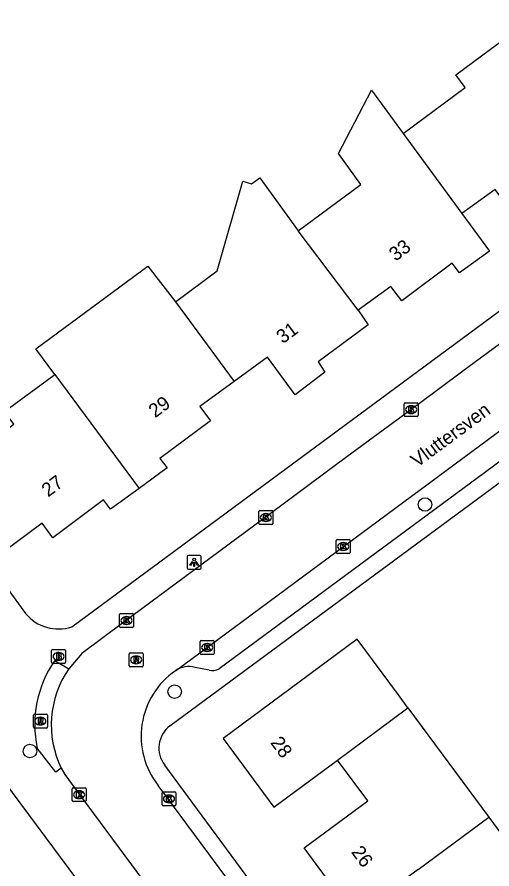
# Model space of a CAD drawing. Extents: x 163427 to 164190, y 380331 to 381641.
# Drawn here: x 163745 to 163779.2, y 381284.8 to 381346.3 of the extents above; entities that cross this region are included whole.
import ezdxf

# ---------------------------------------------------------------- set-up
doc = ezdxf.new("R2010")
doc.units = 0
for name, color, linetype in [('IMGEO_Boom', 7, 'Continuous'), ('IMGEO_Brandkraan', 7, 'Continuous'), ('IMGEO_Kolk', 7, 'Continuous'), ('IMGEO_Lichtpunt', 7, 'Continuous'), ('IMGEO_Openbare_ruimte_label', 7, 'Continuous'), ('IMGEO_Pand', 7, 'Continuous'), ('IMGEO_Pand_nummerreeks', 7, 'Continuous'), ('IMGEO_Rijbaan_lokaal_open', 7, 'Continuous'), ('IMGEO_Rioolput', 7, 'Continuous'), ('IMGEO_Voetpad_open', 7, 'Continuous')]:
    doc.layers.add(name, color=color, linetype=linetype)

msp = doc.modelspace()

# ---------------------------------------------------------------- linework, layer by layer
at = {"layer": 'IMGEO_Boom'}
for centre in [(163774.402, 381311.132), (163756.345, 381297.628), (163745.919, 381293.343)]:
    msp.add_circle(centre, 0.489, dxfattribs=at)
at = {"layer": 'IMGEO_Brandkraan'}
for p, q in [((163747.481, 381299.746), (163747.481, 381300.598)), ((163747.556, 381300.672), (163748.408, 381300.672)), ((163747.969, 381300.452), (163747.994, 381300.452)), ((163748.482, 381300.598), (163748.482, 381299.746)), ((163747.992, 381299.892), (163747.967, 381299.892)), ((163748.408, 381299.672), (163747.556, 381299.672))]:
    msp.add_line(p, q, dxfattribs=at)
for points in [[(163747.481, 381299.746), (163747.481, 381300.598)], [(163747.556, 381300.672), (163748.408, 381300.672)], [(163748.482, 381300.598), (163748.482, 381299.746)], [(163747.829, 381300.372), (163747.829, 381299.972), (163748.042, 381299.972)], [(163748.06, 381300.372), (163747.829, 381300.372)], [(163748.008, 381300.291), (163747.954, 381300.291), (163747.954, 381300.215)], [(163747.954, 381300.215), (163748.007, 381300.215)], [(163748.016, 381300.139), (163747.954, 381300.139), (163747.954, 381300.058)], [(163747.954, 381300.058), (163748.016, 381300.058)], [(163748.408, 381299.672), (163747.556, 381299.672)]]:
    msp.add_lwpolyline(points, dxfattribs=at)
for centre, radius, start, end in [((163747.558, 381300.596), 0.0765, 91.55205, 178.44795), ((163747.558, 381300.596), 0.0765, 91.55205, 178.44795), ((163748.406, 381300.596), 0.0765, 1.55205, 88.44795), ((163748.406, 381300.596), 0.0765, 1.55205, 88.44795), ((163748.009, 381300.253), 0.0379, 267.82845, 90.93552), ((163748.017, 381300.098), 0.0404, 269.87594, 90.50774), ((163748.048, 381300.223), 0.251, 268.66757, 293.53466), ((163748.064, 381300.227), 0.145, 59.4692, 91.53667), ((163748.089, 381300.274), 0.0922, 285.51372, 58.15012), ((163748.094, 381300.082), 0.105, 301.31148, 78.98903), ((163747.558, 381299.748), 0.0765, 181.55205, 268.44795), ((163747.558, 381299.748), 0.0765, 181.55205, 268.44795), ((163748.406, 381299.748), 0.0765, 271.55205, 358.44795), ((163748.406, 381299.748), 0.0765, 271.55205, 358.44795)]:
    msp.add_arc(centre, radius, start, end, dxfattribs=at)
for centre, major_axis, ratio, start_param, end_param in [((163747.968, 381300.172), (-0.387, 0.002), 0.722429, 4.712389, 7.853982), ((163747.993, 381300.172), (-0.39, 0.002), 0.717154, 1.570796, 4.712389)]:
    msp.add_ellipse(centre, major_axis=major_axis, ratio=ratio, start_param=start_param, end_param=end_param, dxfattribs=at)
at = {"layer": 'IMGEO_Kolk'}
for p, q in [((163772.906, 381317.552), (163772.906, 381318.404)), ((163772.981, 381318.478), (163773.833, 381318.478)), ((163773.394, 381318.258), (163773.419, 381318.258)), ((163773.907, 381318.404), (163773.907, 381317.552)), ((163773.417, 381317.698), (163773.392, 381317.698)), ((163773.833, 381317.478), (163772.981, 381317.478)), ((163762.427, 381309.766), (163762.427, 381310.618)), ((163762.502, 381310.692), (163763.354, 381310.692)), ((163762.915, 381310.472), (163762.94, 381310.472)), ((163763.428, 381310.618), (163763.428, 381309.766)), ((163763.354, 381309.692), (163762.502, 381309.692)), ((163762.938, 381309.912), (163762.913, 381309.912)), ((163768.001, 381307.679), (163768.001, 381308.531)), ((163768.076, 381308.605), (163768.928, 381308.605)), ((163769.002, 381308.531), (163769.002, 381307.679)), ((163768.512, 381307.825), (163768.487, 381307.825)), ((163768.489, 381308.385), (163768.514, 381308.385)), ((163768.928, 381307.605), (163768.076, 381307.605)), ((163752.379, 381302.338), (163752.379, 381303.19)), ((163752.454, 381303.264), (163753.306, 381303.264)), ((163752.867, 381303.044), (163752.892, 381303.044)), ((163753.38, 381303.19), (163753.38, 381302.338)), ((163753.306, 381302.264), (163752.454, 381302.264)), ((163752.89, 381302.484), (163752.865, 381302.484)), ((163758.195, 381300.386), (163758.195, 381301.238)), ((163758.27, 381301.312), (163759.122, 381301.312)), ((163758.683, 381301.092), (163758.708, 381301.092)), ((163759.196, 381301.238), (163759.196, 381300.386)), ((163758.706, 381300.532), (163758.681, 381300.532)), ((163759.122, 381300.312), (163758.27, 381300.312)), ((163748.961, 381289.768), (163748.961, 381290.62)), ((163749.036, 381290.694), (163749.888, 381290.694)), ((163749.962, 381290.62), (163749.962, 381289.768)), ((163749.449, 381290.474), (163749.474, 381290.474)), ((163755.441, 381289.465), (163755.441, 381290.317)), ((163755.516, 381290.391), (163756.368, 381290.391)), ((163755.929, 381290.171), (163755.954, 381290.171)), ((163756.442, 381290.317), (163756.442, 381289.465)), ((163749.888, 381289.694), (163749.036, 381289.694)), ((163749.472, 381289.914), (163749.447, 381289.914)), ((163756.368, 381289.391), (163755.516, 381289.391)), ((163755.952, 381289.611), (163755.927, 381289.611))]:
    msp.add_line(p, q, dxfattribs=at)
for points in [[(163772.906, 381317.552), (163772.906, 381318.404)], [(163772.981, 381318.478), (163773.833, 381318.478)], [(163773.907, 381318.404), (163773.907, 381317.552)], [(163773.227, 381318.178), (163773.35, 381318.178), (163773.35, 381318.027), (163773.48, 381318.178), (163773.644, 381318.178), (163773.498, 381318.027), (163773.651, 381317.778), (163773.499, 381317.778), (163773.414, 381317.942), (163773.35, 381317.875), (163773.35, 381317.778), (163773.227, 381317.778), (163773.227, 381318.178)], [(163773.833, 381317.478), (163772.981, 381317.478)], [(163762.427, 381309.766), (163762.427, 381310.618)], [(163762.502, 381310.692), (163763.354, 381310.692)], [(163762.748, 381310.392), (163762.871, 381310.392), (163762.871, 381310.241), (163763.001, 381310.392), (163763.165, 381310.392), (163763.019, 381310.241), (163763.172, 381309.992), (163763.02, 381309.992), (163762.935, 381310.156), (163762.871, 381310.089), (163762.871, 381309.992), (163762.748, 381309.992), (163762.748, 381310.392)], [(163763.428, 381310.618), (163763.428, 381309.766)], [(163763.354, 381309.692), (163762.502, 381309.692)], [(163768.001, 381307.679), (163768.001, 381308.531)], [(163768.076, 381308.605), (163768.928, 381308.605)], [(163769.002, 381308.531), (163769.002, 381307.679)], [(163768.322, 381308.305), (163768.445, 381308.305), (163768.445, 381308.154), (163768.575, 381308.305), (163768.739, 381308.305), (163768.593, 381308.154), (163768.746, 381307.905), (163768.594, 381307.905), (163768.509, 381308.069), (163768.445, 381308.002), (163768.445, 381307.905), (163768.322, 381307.905), (163768.322, 381308.305)], [(163768.928, 381307.605), (163768.076, 381307.605)], [(163752.379, 381302.338), (163752.379, 381303.19)], [(163752.454, 381303.264), (163753.306, 381303.264)], [(163752.7, 381302.964), (163752.823, 381302.964), (163752.823, 381302.813), (163752.953, 381302.964), (163753.117, 381302.964), (163752.971, 381302.813), (163753.124, 381302.564), (163752.972, 381302.564), (163752.887, 381302.728), (163752.823, 381302.661), (163752.823, 381302.564), (163752.7, 381302.564), (163752.7, 381302.964)], [(163753.38, 381303.19), (163753.38, 381302.338)], [(163753.306, 381302.264), (163752.454, 381302.264)], [(163758.195, 381300.386), (163758.195, 381301.238)], [(163758.27, 381301.312), (163759.122, 381301.312)], [(163759.196, 381301.238), (163759.196, 381300.386)], [(163758.516, 381301.012), (163758.639, 381301.012), (163758.639, 381300.861), (163758.769, 381301.012), (163758.933, 381301.012), (163758.787, 381300.861), (163758.94, 381300.612), (163758.788, 381300.612), (163758.703, 381300.776), (163758.639, 381300.709), (163758.639, 381300.612), (163758.516, 381300.612), (163758.516, 381301.012)], [(163759.122, 381300.312), (163758.27, 381300.312)], [(163748.961, 381289.768), (163748.961, 381290.62)], [(163749.036, 381290.694), (163749.888, 381290.694)], [(163749.962, 381290.62), (163749.962, 381289.768)], [(163749.282, 381290.394), (163749.405, 381290.394), (163749.405, 381290.243), (163749.535, 381290.394), (163749.699, 381290.394), (163749.553, 381290.243), (163749.706, 381289.994), (163749.554, 381289.994), (163749.469, 381290.158), (163749.405, 381290.091), (163749.405, 381289.994), (163749.282, 381289.994), (163749.282, 381290.394)], [(163755.441, 381289.465), (163755.441, 381290.317)], [(163755.516, 381290.391), (163756.368, 381290.391)], [(163755.762, 381290.091), (163755.885, 381290.091), (163755.885, 381289.94), (163756.015, 381290.091), (163756.179, 381290.091), (163756.033, 381289.94), (163756.186, 381289.691), (163756.034, 381289.691), (163755.949, 381289.855), (163755.885, 381289.788), (163755.885, 381289.691), (163755.762, 381289.691), (163755.762, 381290.091)], [(163756.442, 381290.317), (163756.442, 381289.465)], [(163749.888, 381289.694), (163749.036, 381289.694)], [(163756.368, 381289.391), (163755.516, 381289.391)]]:
    msp.add_lwpolyline(points, dxfattribs=at)
for centre, start, end in [((163772.983, 381318.402), 91.55205, 178.44795), ((163772.983, 381318.402), 91.55205, 178.44795), ((163773.831, 381318.402), 1.55205, 88.44795), ((163773.831, 381318.402), 1.55205, 88.44795), ((163772.983, 381317.554), 181.55205, 268.44795), ((163772.983, 381317.554), 181.55205, 268.44795), ((163773.831, 381317.554), 271.55205, 358.44795), ((163773.831, 381317.554), 271.55205, 358.44795), ((163762.504, 381310.616), 91.55205, 178.44795), ((163762.504, 381310.616), 91.55205, 178.44795), ((163763.352, 381310.616), 1.55205, 88.44795), ((163763.352, 381310.616), 1.55205, 88.44795), ((163762.504, 381309.768), 181.55205, 268.44795), ((163762.504, 381309.768), 181.55205, 268.44795), ((163763.352, 381309.768), 271.55205, 358.44795), ((163763.352, 381309.768), 271.55205, 358.44795), ((163768.078, 381308.529), 91.55205, 178.44795), ((163768.078, 381308.529), 91.55205, 178.44795), ((163768.926, 381308.529), 1.55205, 88.44795), ((163768.926, 381308.529), 1.55205, 88.44795), ((163768.078, 381307.681), 181.55205, 268.44795), ((163768.078, 381307.681), 181.55205, 268.44795), ((163768.926, 381307.681), 271.55205, 358.44795), ((163768.926, 381307.681), 271.55205, 358.44795), ((163752.456, 381303.188), 91.55205, 178.44795), ((163752.456, 381303.188), 91.55205, 178.44795), ((163753.304, 381303.188), 1.55205, 88.44795), ((163753.304, 381303.188), 1.55205, 88.44795), ((163752.456, 381302.34), 181.55205, 268.44795), ((163752.456, 381302.34), 181.55205, 268.44795), ((163753.304, 381302.34), 271.55205, 358.44795), ((163753.304, 381302.34), 271.55205, 358.44795), ((163758.272, 381301.236), 91.55205, 178.44795), ((163758.272, 381301.236), 91.55205, 178.44795), ((163759.12, 381301.236), 1.55205, 88.44795), ((163759.12, 381301.236), 1.55205, 88.44795), ((163758.272, 381300.388), 181.55205, 268.44795), ((163758.272, 381300.388), 181.55205, 268.44795), ((163759.12, 381300.388), 271.55205, 358.44795), ((163759.12, 381300.388), 271.55205, 358.44795), ((163749.038, 381290.618), 91.55205, 178.44795), ((163749.038, 381290.618), 91.55205, 178.44795), ((163749.886, 381290.618), 1.55205, 88.44795), ((163749.886, 381290.618), 1.55205, 88.44795), ((163755.518, 381290.315), 91.55205, 178.44795), ((163755.518, 381290.315), 91.55205, 178.44795), ((163756.366, 381290.315), 1.55205, 88.44795), ((163756.366, 381290.315), 1.55205, 88.44795), ((163749.038, 381289.77), 181.55205, 268.44795), ((163749.038, 381289.77), 181.55205, 268.44795), ((163749.886, 381289.77), 271.55205, 358.44795), ((163749.886, 381289.77), 271.55205, 358.44795), ((163755.518, 381289.467), 181.55205, 268.44795), ((163755.518, 381289.467), 181.55205, 268.44795), ((163756.366, 381289.467), 271.55205, 358.44795), ((163756.366, 381289.467), 271.55205, 358.44795)]:
    msp.add_arc(centre, 0.0765, start, end, dxfattribs=at)
for centre, major_axis, ratio, start_param, end_param in [((163773.393, 381317.978), (-0.387, 0.002), 0.722429, 4.712389, 7.853982), ((163773.418, 381317.978), (-0.39, 0.002), 0.717154, 1.570796, 4.712389), ((163762.914, 381310.192), (-0.387, 0.002), 0.722429, 4.712389, 7.853982), ((163762.939, 381310.192), (-0.39, 0.002), 0.717154, 1.570796, 4.712389), ((163768.488, 381308.105), (-0.387, 0.002), 0.722429, 4.712389, 7.853982), ((163768.513, 381308.105), (-0.39, 0.002), 0.717154, 1.570796, 4.712389), ((163752.866, 381302.764), (-0.387, 0.002), 0.722429, 4.712389, 7.853982), ((163752.891, 381302.764), (-0.39, 0.002), 0.717154, 1.570796, 4.712389), ((163758.682, 381300.812), (-0.387, 0.002), 0.722429, 4.712389, 7.853982), ((163758.707, 381300.812), (-0.39, 0.002), 0.717154, 1.570796, 4.712389), ((163749.448, 381290.194), (-0.387, 0.002), 0.722429, 4.712389, 7.853982), ((163749.473, 381290.194), (-0.39, 0.002), 0.717154, 1.570796, 4.712389), ((163755.928, 381289.891), (-0.387, 0.002), 0.722429, 4.712389, 7.853982), ((163755.953, 381289.891), (-0.39, 0.002), 0.717154, 1.570796, 4.712389)]:
    msp.add_ellipse(centre, major_axis=major_axis, ratio=ratio, start_param=start_param, end_param=end_param, dxfattribs=at)
at = {"layer": 'IMGEO_Lichtpunt'}
for p, q in [((163757.258, 381307.359), (163757.258, 381306.552)), ((163757.258, 381307.359), (163757.258, 381306.552)), ((163758.16, 381307.454), (163757.352, 381307.454)), ((163758.16, 381307.454), (163757.352, 381307.454)), ((163758.254, 381306.552), (163758.254, 381307.359)), ((163758.254, 381306.552), (163758.254, 381307.359)), ((163757.352, 381306.458), (163758.16, 381306.458)), ((163757.352, 381306.458), (163758.16, 381306.458))]:
    msp.add_line(p, q, dxfattribs=at)
for points in [[(163757.632, 381307.023), (163757.671, 381306.995), (163757.483, 381306.733), (163757.445, 381306.76), (163757.632, 381307.023)], [(163757.734, 381306.975), (163757.781, 381306.975), (163757.781, 381306.653), (163757.734, 381306.653), (163757.734, 381306.975)], [(163757.844, 381306.995), (163757.882, 381307.022), (163758.069, 381306.76), (163758.03, 381306.732), (163757.844, 381306.995)]]:
    msp.add_lwpolyline(points, dxfattribs=at)
msp.add_circle((163757.757, 381307.157), 0.0994, dxfattribs=at)
for centre, start, end in [((163757.352, 381307.359), 90, 180), ((163757.352, 381307.359), 90, 180), ((163758.16, 381307.359), 0, 90), ((163758.16, 381307.359), 0, 90), ((163757.352, 381306.552), 180, 270), ((163757.352, 381306.552), 180, 270), ((163758.16, 381306.552), 270, 0), ((163758.16, 381306.552), 270, 360)]:
    msp.add_arc(centre, 0.0946, start, end, dxfattribs=at)
at = {"layer": 'IMGEO_Pand'}
for points in [[(163772.822, 381337.902), (163777.298, 381341.215), (163776.622, 381342.131), (163780.336, 381344.88)], [(163765.257, 381330.885), (163769.779, 381334.233), (163768.152, 381336.451), (163770.531, 381341.026), (163772.822, 381337.902)], [(163784.535, 381339.216), (163786.506, 381336.459), (163784.363, 381334.862), (163783.862, 381335.565), (163780.204, 381332.844), (163779.452, 381333.872), (163777.063, 381332.12)], [(163772.822, 381337.902), (163777.063, 381332.12)], [(163756.406, 381325.749), (163759.424, 381327.984), (163761.274, 381334.469), (163761.883, 381334.26), (163762.493, 381334.701), (163765.257, 381330.885)], [(163777.063, 381332.12), (163779.044, 381329.421), (163776.884, 381327.839), (163776.363, 381328.543), (163772.728, 381325.836), (163771.947, 381326.865), (163769.576, 381325.156)], [(163769.576, 381325.156), (163765.257, 381330.885)], [(163747.706, 381320.506), (163746.336, 381322.354), (163754.409, 381328.33), (163756.406, 381325.749)], [(163756.406, 381325.749), (163760.639, 381320.005)], [(163769.576, 381325.156), (163770.299, 381324.098), (163766.689, 381321.435), (163767.179, 381320.671), (163765.049, 381319.056), (163763.055, 381321.759), (163760.639, 381320.005)], [(163738.793, 381312.532), (163744.754, 381316.918), (163744.079, 381317.837), (163747.519, 381320.368), (163747.706, 381320.506)], [(163747.706, 381320.506), (163753.793, 381312.296)], [(163760.639, 381320.005), (163758.165, 381318.209), (163758.925, 381317.163), (163755.286, 381314.463), (163755.819, 381313.784), (163753.793, 381312.296)], [(163753.793, 381312.296), (163751.736, 381310.786), (163751.229, 381311.464), (163747.558, 381308.736), (163746.8, 381309.784), (163742.918, 381306.926)], [(163773.162, 381296.463), (163772.479, 381297.388), (163769.51, 381301.41), (163759.85, 381294.26), (163763.508, 381289.304), (163768.094, 381292.689)], [(163768.094, 381292.689), (163773.073, 381296.398), (163773.162, 381296.463)], [(163773.162, 381296.463), (163778.992, 381288.563)], [(163773.913, 381284.805), (163769.327, 381281.42), (163765.681, 381286.36), (163770.267, 381289.745), (163768.094, 381292.689)], [(163773.913, 381284.805), (163778.992, 381288.563)], [(163778.992, 381288.563), (163784.829, 381280.656)]]:
    msp.add_lwpolyline(points, dxfattribs=at)
at = {"layer": 'IMGEO_Rijbaan_lokaal_open'}
for points in [[(163816.123, 381349.488), (163815.525, 381349.108), (163810.719, 381345.57), (163804.679, 381341.117), (163802.094, 381339.2), (163798.678, 381336.67), (163793.429, 381332.783), (163790.393, 381330.532), (163785.174, 381326.696), (163782.151, 381324.455), (163777.032, 381320.682), (163774.005, 381318.419), (163768.769, 381314.563), (163763.335, 381310.52), (163752.679, 381302.631), (163749.656, 381300.386), (163748.711, 381299.272)], [(163756.404, 381299.143), (163815.509, 381342.901)], [(163748.164, 381292.114), (163748.432, 381291.653), (163749.62, 381290.048), (163754.126, 381283.93)], [(163768.931, 381272.214), (163766.855, 381275.036), (163764.63, 381278.054), (163761.048, 381282.907), (163758.816, 381285.926), (163755.171, 381290.857)]]:
    msp.add_lwpolyline(points, dxfattribs=at)
for centre, radius, start, end in [((163754.61, 381295.221), 7.156, 145.52423, 205.7359), ((163759.676, 381294.421), 5.744, 124.72033, 218.35206)]:
    msp.add_arc(centre, radius, start, end, dxfattribs=at)
at = {"layer": 'IMGEO_Rioolput'}
for p, q in [((163753.148, 381300.42), (163754, 381300.42)), ((163753.073, 381299.494), (163753.073, 381300.346)), ((163753.561, 381300.2), (163753.586, 381300.2)), ((163754.074, 381300.346), (163754.074, 381299.494)), ((163754, 381299.42), (163753.148, 381299.42)), ((163753.584, 381299.64), (163753.559, 381299.64)), ((163746.171, 381295.079), (163746.171, 381295.931)), ((163746.246, 381296.005), (163747.098, 381296.005)), ((163746.659, 381295.785), (163746.684, 381295.785)), ((163747.172, 381295.931), (163747.172, 381295.079)), ((163747.098, 381295.005), (163746.246, 381295.005)), ((163746.682, 381295.225), (163746.657, 381295.225))]:
    msp.add_line(p, q, dxfattribs=at)
for points in [[(163753.148, 381300.42), (163754, 381300.42)], [(163753.073, 381299.494), (163753.073, 381300.346)], [(163753.662, 381300.118), (163753.41, 381300.12), (163753.41, 381299.72)], [(163753.41, 381299.72), (163753.534, 381299.72), (163753.534, 381299.882), (163753.545, 381299.882)], [(163753.588, 381300.039), (163753.534, 381300.039), (163753.534, 381299.958)], [(163753.534, 381299.958), (163753.586, 381299.958)], [(163753.592, 381299.853), (163753.663, 381299.72), (163753.803, 381299.72), (163753.738, 381299.846)], [(163754.074, 381300.346), (163754.074, 381299.494)], [(163754, 381299.42), (163753.148, 381299.42)], [(163746.171, 381295.079), (163746.171, 381295.931)], [(163746.246, 381296.005), (163747.098, 381296.005)], [(163746.76, 381295.703), (163746.508, 381295.705), (163746.508, 381295.305)], [(163746.686, 381295.624), (163746.632, 381295.624), (163746.632, 381295.543)], [(163746.632, 381295.543), (163746.684, 381295.543)], [(163747.172, 381295.931), (163747.172, 381295.079)], [(163747.098, 381295.005), (163746.246, 381295.005)], [(163746.508, 381295.305), (163746.632, 381295.305), (163746.632, 381295.467), (163746.643, 381295.467)], [(163746.69, 381295.438), (163746.761, 381295.305), (163746.901, 381295.305), (163746.836, 381295.431)]]:
    msp.add_lwpolyline(points, dxfattribs=at)
for centre, radius, start, end in [((163753.15, 381300.344), 0.0765, 91.55205, 178.44795), ((163753.15, 381300.344), 0.0765, 91.55205, 178.44795), ((163753.998, 381300.344), 0.0765, 1.55205, 88.44795), ((163753.998, 381300.344), 0.0765, 1.55205, 88.44795), ((163753.544, 381299.829), 0.0533, 26.02933, 88.69889), ((163753.57, 381300.147), 0.19, 274.7715, 282.96867), ((163753.594, 381299.943), 0.0964, 77.00612, 93.18647), ((163753.608, 381300), 0.0378, 276.66336, 79.67722), ((163753.661, 381300.008), 0.109, 350.36119, 89.41601), ((163753.659, 381300.008), 0.112, 277.58423, 350.98172), ((163753.643, 381299.793), 0.108, 29.51342, 73.79051), ((163753.15, 381299.496), 0.0765, 181.55205, 268.44795), ((163753.15, 381299.496), 0.0765, 181.55205, 268.44795), ((163753.998, 381299.496), 0.0765, 271.55205, 358.44795), ((163753.998, 381299.496), 0.0765, 271.55205, 358.44795), ((163746.248, 381295.929), 0.0765, 91.55205, 178.44795), ((163746.248, 381295.929), 0.0765, 91.55205, 178.44795), ((163746.668, 381295.732), 0.19, 274.7715, 282.96867), ((163746.692, 381295.528), 0.0964, 77.00612, 93.18647), ((163746.706, 381295.585), 0.0378, 276.66336, 79.67722), ((163746.759, 381295.593), 0.109, 350.36119, 89.41601), ((163746.757, 381295.593), 0.112, 277.58423, 350.98172), ((163747.096, 381295.929), 0.0765, 1.55205, 88.44795), ((163747.096, 381295.929), 0.0765, 1.55205, 88.44795), ((163746.248, 381295.081), 0.0765, 181.55205, 268.44795), ((163746.248, 381295.081), 0.0765, 181.55205, 268.44795), ((163746.642, 381295.414), 0.0533, 26.02933, 88.69889), ((163746.741, 381295.378), 0.108, 29.51342, 73.79051), ((163747.096, 381295.081), 0.0765, 271.55205, 358.44795), ((163747.096, 381295.081), 0.0765, 271.55205, 358.44795)]:
    msp.add_arc(centre, radius, start, end, dxfattribs=at)
for centre, major_axis, ratio, start_param, end_param in [((163753.56, 381299.92), (-0.387, 0.002), 0.722429, 4.712389, 7.853982), ((163753.585, 381299.92), (-0.39, 0.002), 0.717154, 1.570796, 4.712389), ((163746.658, 381295.505), (-0.387, 0.002), 0.722429, 4.712389, 7.853982), ((163746.683, 381295.505), (-0.39, 0.002), 0.717154, 1.570796, 4.712389)]:
    msp.add_ellipse(centre, major_axis=major_axis, ratio=ratio, start_param=start_param, end_param=end_param, dxfattribs=at)
at = {"layer": 'IMGEO_Voetpad_open'}
for points in [[(163748.934, 381302.31), (163814.795, 381351.002)], [(163756.006, 381295.168), (163818.972, 381341.665)], [(163814.348, 381339.779), (163802.256, 381330.841), (163799.249, 381328.618), (163794.403, 381325.036), (163791.395, 381322.812), (163786.556, 381319.235), (163783.531, 381317), (163778.698, 381313.427), (163775.665, 381311.185), (163759.558, 381299.279)], [(163742.918, 381306.926), (163745.605, 381303.274)], [(163747.701, 381299.871), (163748.711, 381299.272)], [(163760.371, 381269.157), (163740.553, 381295.871), (163741.259, 381296.424), (163738.778, 381299.792)], [(163758.828, 381299.179), (163757.83, 381299.381)], [(163748.164, 381292.114), (163747.778, 381291.825), (163746.445, 381293.556)], [(163774.583, 381264.129), (163775.788, 381264.982), (163769.92, 381272.943), (163755.631, 381292.33)]]:
    msp.add_lwpolyline(points, dxfattribs=at)
for centre, radius, start, end in [((163747.964, 381305.191), 3.04, 219.09545, 288.605), ((163754.344, 381295.267), 8.082, 145.27744, 192.22486), ((163757.367, 381297.764), 1.682, 74.02344, 124.92727), ((163759.063, 381300.175), 1.024, 256.70643, 298.89394), ((163757.242, 381293.561), 2.027, 127.55581, 217.38982)]:
    msp.add_arc(centre, radius, start, end, dxfattribs=at)

# ---------------------------------------------------------------- texts
at = {"layer": 'IMGEO_Openbare_ruimte_label'}
msp.add_text('Vluttersven', height=1, rotation=36.50328, dxfattribs=at).set_placement((163773.84, 381313.768))
at = {"layer": 'IMGEO_Pand_nummerreeks'}
for s, rotation, p in [('33', 36.67503, (163772.277, 381328.644)), ('31', 36.4172, (163764.147, 381322.692)), ('29', 36.5719, (163754.941, 381317.344)), ('27', 36.61773, (163747.227, 381311.631)), ('28', 306.43086, (163763.217, 381293.941)), ('26', 306.42943, (163769.041, 381286.051))]:
    msp.add_text(s, height=1, rotation=rotation, dxfattribs=at).set_placement(p)

doc.saveas('drawing.dxf')
